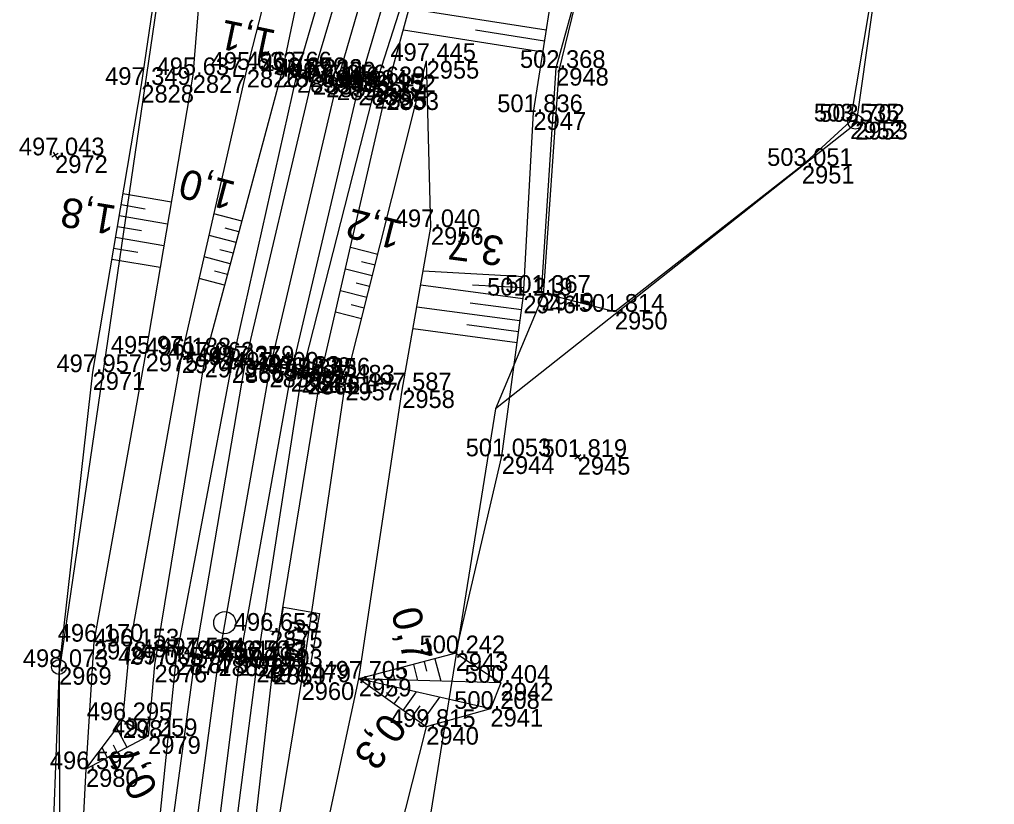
# Model space of a CAD drawing. Extents: x -1234191 to 23050, y -1290331 to -741191.
# Drawn here: x -864895.6 to -864829.5, y -1103193.4 to -1103140.2 of the extents above; entities that cross this region are included whole.
import ezdxf

# ---------------------------------------------------------------- set-up
doc = ezdxf.new("R2010")
doc.units = 0
for name, color, linetype in [('Vrstva 1', 7, 'Continuous'), ('Vrstva 17', 7, 'Continuous'), ('Vrstva 4', 7, 'Continuous'), ('Vrstva 48', 7, 'Continuous'), ('Vrstva 49', 7, 'Continuous'), ('Vrstva 53', 7, 'Continuous'), ('Vrstva 55', 7, 'Continuous'), ('Vrstva 60', 7, 'Continuous'), ('Vrstva 61', 7, 'Continuous'), ('Vrstva 7', 7, 'Continuous')]:
    doc.layers.add(name, color=color, linetype=linetype)

msp = doc.modelspace()

# ---------------------------------------------------------------- linework, layer by layer
at = {"layer": 'Vrstva 1'}
msp.add_lwpolyline([(-864787.36, -1102983.609), (-864800.066, -1102999.573), (-864808.926, -1103011.127), (-864817.494, -1103022.893), (-864825.83, -1103035.148), (-864836.227, -1103052.052), (-864845.733, -1103069.628), (-864853.5, -1103085.902), (-864861.945, -1103106.356), (-864868.475, -1103125.08), (-864874.102, -1103144.427), (-864878.675, -1103163.914), (-864882.14, -1103183.501), (-864883.755, -1103195.656), (-864884.979, -1103207.79), (-864886.147, -1103227.601), (-864886.275, -1103247.702), (-864885.251, -1103267.649), (-864883.95, -1103281.168), (-864883.144, -1103287.68), (-864880.026, -1103307.256), (-864876.201, -1103325.274)], dxfattribs=at)
at = {"layer": 'Vrstva 17'}
for points in [[(-864849.516, -1103120.677), (-864842.424, -1103122.892), (-864836.805, -1103132.266), (-864839.289, -1103147.076)], [(-864860.231, -1103158.704), (-864859.229, -1103143.445), (-864857.666, -1103137.754), (-864853.442, -1103127.847)], [(-864839.289, -1103147.076), (-864842.558, -1103150.09), (-864855.244, -1103159.987), (-864860.231, -1103158.704)]]:
    msp.add_lwpolyline(points, dxfattribs=at)
at = {"layer": 'Vrstva 4'}
for points in [[(-864882.354, -1103308.01), (-864885.646, -1103288.524), (-864887.945, -1103268.2), (-864888.939, -1103247.612), (-864888.863, -1103227.502), (-864887.573, -1103207.551), (-864886.227, -1103195.487), (-864884.991, -1103183.42), (-864881.239, -1103163.613), (-864876.81, -1103143.933), (-864871.15, -1103124.456), (-864864.471, -1103105.586), (-864855.92, -1103084.82)], [(-864881.412, -1103308.225), (-864884.716, -1103287.932), (-864886.737, -1103268.088), (-864887.826, -1103247.706), (-864887.753, -1103227.613), (-864886.598, -1103207.544), (-864885.352, -1103195.457), (-864883.698, -1103183.307), (-864880.334, -1103163.5), (-864875.729, -1103144.048), (-864869.939, -1103124.633), (-864863.577, -1103105.834), (-864855.216, -1103085.296)], [(-864852.293, -1103086.512), (-864860.52, -1103106.692), (-864867.014, -1103125.607), (-864872.65, -1103144.786), (-864877.234, -1103164.197), (-864880.676, -1103183.485), (-864882.214, -1103195.624), (-864883.349, -1103207.147), (-864884.204, -1103227.358), (-864884.683, -1103247.494), (-864883.801, -1103267.447), (-864881.263, -1103287.589), (-864878.32, -1103307.547)], [(-864861.569, -1103115.588), (-864865.503, -1103125.981), (-864871.457, -1103144.556), (-864876.51, -1103164.28), (-864879.49, -1103183.527), (-864880.987, -1103195.061), (-864881.934, -1103207.234), (-864882.999, -1103226.97), (-864883.578, -1103247.16), (-864882.42, -1103266.807), (-864880.658, -1103287.701), (-864877.312, -1103307.344)]]:
    msp.add_lwpolyline(points, dxfattribs=at)
at = {"layer": 'Vrstva 48'}
for p, q in [((-864859.896, -1103140.892), (-864869.194, -1103139.426)), ((-864860.129, -1103142.373), (-864869.594, -1103140.882)), ((-864860.013, -1103141.632), (-864864.703, -1103140.893)), ((-864888.62, -1103151.975), (-864885.334, -1103152.532)), ((-864888.745, -1103152.714), (-864887.102, -1103152.993)), ((-864888.871, -1103153.454), (-864885.585, -1103154.011)), ((-864880.558, -1103153.843), (-864882.44, -1103153.339)), ((-864888.996, -1103154.193), (-864887.353, -1103154.472)), ((-864880.752, -1103154.567), (-864881.679, -1103154.319)), ((-864889.121, -1103154.933), (-864885.835, -1103155.49)), ((-864880.946, -1103155.292), (-864882.773, -1103154.803)), ((-864889.247, -1103155.672), (-864887.603, -1103155.951)), ((-864871.334, -1103156.102), (-864873.188, -1103155.634)), ((-864881.334, -1103156.741), (-864883.107, -1103156.266)), ((-864881.14, -1103156.016), (-864882.04, -1103155.775)), ((-864889.372, -1103156.412), (-864886.085, -1103156.969)), ((-864871.517, -1103156.829), (-864872.437, -1103156.597)), ((-864881.528, -1103157.465), (-864882.401, -1103157.232)), ((-864871.701, -1103157.556), (-864873.526, -1103157.095)), ((-864861.385, -1103157.619), (-864868.25, -1103157.242)), ((-864881.722, -1103158.19), (-864883.441, -1103157.73)), ((-864871.884, -1103158.283), (-864872.79, -1103158.055)), ((-864861.485, -1103159.115), (-864868.417, -1103158.187)), ((-864861.426, -1103158.368), (-864864.904, -1103158.177)), ((-864872.068, -1103159.011), (-864873.864, -1103158.557)), ((-864872.252, -1103159.738), (-864873.143, -1103159.513)), ((-864861.684, -1103160.602), (-864868.677, -1103159.666)), ((-864861.584, -1103159.859), (-864865.066, -1103159.393)), ((-864872.435, -1103160.465), (-864874.203, -1103160.019)), ((-864861.783, -1103161.345), (-864865.295, -1103160.875)), ((-864861.883, -1103162.089), (-864868.937, -1103161.145)), ((-864869.637, -1103184.097), (-864869.522, -1103184.535)), ((-864868.912, -1103183.906), (-864868.626, -1103184.995)), ((-864868.186, -1103183.716), (-864868.015, -1103184.367)), ((-864867.461, -1103183.525), (-864867.063, -1103185.041)), ((-864870.362, -1103184.287), (-864870.188, -1103184.95)), ((-864870.831, -1103186.156), (-864870.296, -1103185.41)), ((-864870.221, -1103186.593), (-864869.863, -1103186.093)), ((-864869.611, -1103187.03), (-864868.712, -1103185.774)), ((-864868.392, -1103187.903), (-864867.127, -1103186.137)), ((-864869.001, -1103187.466), (-864868.46, -1103186.711)), ((-864888.339, -1103189.54), (-864889.03, -1103188.239)), ((-864889.001, -1103189.892), (-864889.264, -1103189.396)), ((-864889.663, -1103190.244), (-864890.025, -1103189.562))]:
    msp.add_line(p, q, dxfattribs=at)
at = {"layer": 'Vrstva 49'}
for p, q in [((-864893.007, -1103149.244), (-864893.431, -1103149.508)), ((-864893.351, -1103149.164), (-864893.087, -1103149.588)), ((-864857.561, -1103169.694), (-864857.971, -1103169.98)), ((-864857.909, -1103169.632), (-864857.623, -1103170.042)), ((-864888.619, -1103187.694), (-864886.908, -1103188.78))]:
    msp.add_line(p, q, dxfattribs=at)
for points in [[(-864864.803, -1103067.405), (-864871.589, -1103080.252), (-864877.953, -1103100.004), (-864884.278, -1103123.532), (-864887.37, -1103144.597)], [(-864860.771, -1103146.446), (-864859.227, -1103136.647), (-864859.673, -1103131.36), (-864860.15, -1103116.234), (-864858.352, -1103111.384)], [(-864881.4, -1103267.503), (-864881.941, -1103247.639), (-864882.029, -1103227.893), (-864880.769, -1103207.859), (-864879.766, -1103195.814), (-864878.419, -1103184.071), (-864875.196, -1103164.313), (-864870.751, -1103145.098), (-864865.503, -1103125.981)], [(-864882.501, -1103131.789), (-864874.728, -1103128.891), (-864877.802, -1103143.548), (-864883.074, -1103163.239), (-864886.477, -1103183.93), (-864886.908, -1103188.78), (-864891.123, -1103191.019)], [(-864880.211, -1103143.569), (-864877.083, -1103131.411), (-864883.251, -1103136.148)], [(-864883.251, -1103136.148), (-864883.881, -1103143.935), (-864887.076, -1103162.832), (-864890.585, -1103182.369)], [(-864873.529, -1103164.795), (-864868.017, -1103142.97)], [(-864869.67, -1103165.315), (-864867.723, -1103154.243), (-864868.017, -1103142.97)], [(-864890.585, -1103182.369), (-864891.123, -1103191.019), (-864888.619, -1103187.694), (-864888.149, -1103182.691), (-864884.632, -1103162.95), (-864880.211, -1103143.569)], [(-864887.37, -1103144.597), (-864890.672, -1103164.084), (-864892.953, -1103184.089), (-864893.347, -1103195.053)], [(-864866.045, -1103183.153), (-864862.914, -1103169.792), (-864861.455, -1103158.891), (-864860.771, -1103146.446)], [(-864879.537, -1103208.174), (-864878.42, -1103196.8), (-864876.496, -1103185.122), (-864873.529, -1103164.795)], [(-864875.766, -1103210.238), (-864874.561, -1103202.321), (-864875.351, -1103197.617), (-864872.614, -1103184.879), (-864869.67, -1103165.315)], [(-864866.045, -1103183.153), (-864872.614, -1103184.879)], [(-864866.045, -1103183.153), (-864862.985, -1103185.16), (-864863.687, -1103186.926), (-864868.043, -1103188.153)], [(-864868.043, -1103188.153), (-864872.614, -1103184.879)], [(-864862.985, -1103185.16), (-864872.614, -1103184.879)], [(-864863.687, -1103186.926), (-864872.614, -1103184.879)], [(-864868.043, -1103188.153), (-864870.394, -1103197.437), (-864869.469, -1103201.58), (-864870.868, -1103210.382), (-864872.988, -1103227.205), (-864874.473, -1103246.752), (-864874.403, -1103267.329), (-864874.951, -1103286.876)], [(-864891.123, -1103191.019), (-864892.283, -1103213.089), (-864889.721, -1103213.023), (-864889.945, -1103227.699), (-864890.061, -1103247.039)]]:
    msp.add_lwpolyline(points, dxfattribs=at)
at = {"layer": 'Vrstva 53'}
for p, q in [((-864838.924, -1103147.055), (-864838.952, -1103147.151)), ((-864892.946, -1103184.039), (-864892.96, -1103184.139))]:
    msp.add_line(p, q, dxfattribs=at)
for points in [[(-864889.03, -1103323.28), (-864892.77, -1103263.78), (-864892.91, -1103184.37), (-864883.42, -1103119.48), (-864874.29, -1103087.16), (-864855.71, -1103052.53), (-864814.57, -1102995.09), (-864799.32, -1102988.77), (-864779.65, -1102957.8), (-864778.43, -1102951.42), (-864757.64, -1102926.36), (-864755.77, -1102924.22), (-864753.95, -1102921.47), (-864728.77, -1102872.58), (-864694.07, -1102830.31)], [(-864750.87, -1102982.07), (-864779.87, -1103011.49), (-864808.83, -1103051.1), (-864846.52, -1103114.38), (-864849.42, -1103120.96), (-864857.98, -1103139.25), (-864859.05, -1103143.62), (-864860.12, -1103158.85), (-864863.34, -1103166.58), (-864871.29, -1103216.08), (-864869.74, -1103303.4), (-864855.1, -1103331.53)]]:
    msp.add_lwpolyline(points, dxfattribs=at)
for centre in [(-864838.938, -1103147.103), (-864892.953, -1103184.089)]:
    msp.add_circle(centre, 0.499, dxfattribs=at)
at = {"layer": 'Vrstva 55'}
msp.add_lwpolyline([(-864677.03, -1102870.08), (-864678.05, -1102872.49), (-864681.46, -1102880.03), (-864685.19, -1102888.26), (-864692.25, -1102903.86), (-864699.08, -1102921.54), (-864702.16, -1102929.53), (-864722.42, -1102960.74), (-864750.87, -1102982.07), (-864779.87, -1103011.49), (-864808.83, -1103051.1), (-864846.52, -1103114.38), (-864836.8, -1103132.5), (-864838.87, -1103147.22), (-864863.34, -1103166.58), (-864871.29, -1103216.08), (-864869.74, -1103303.4), (-864855.1, -1103331.53)], dxfattribs=at)
at = {"layer": 'Vrstva 60'}
for p, q in [((-864868.017, -1103142.97), (-864868.017, -1103142.97)), ((-864880.211, -1103143.569), (-864880.211, -1103143.569)), ((-864877.802, -1103143.548), (-864877.802, -1103143.548)), ((-864859.229, -1103143.445), (-864859.229, -1103143.445)), ((-864883.881, -1103143.935), (-864883.881, -1103143.935)), ((-864876.81, -1103143.933), (-864876.81, -1103143.933)), ((-864875.729, -1103144.048), (-864875.729, -1103144.048)), ((-864874.824, -1103144.23), (-864874.824, -1103144.23)), ((-864874.102, -1103144.427), (-864874.102, -1103144.427)), ((-864887.37, -1103144.597), (-864887.37, -1103144.597)), ((-864872.65, -1103144.786), (-864872.65, -1103144.786)), ((-864871.553, -1103145.012), (-864871.553, -1103145.012)), ((-864871.457, -1103144.556), (-864871.457, -1103144.556)), ((-864870.751, -1103145.098), (-864870.751, -1103145.098)), ((-864860.771, -1103146.446), (-864860.771, -1103146.446)), ((-864839.289, -1103147.076), (-864839.289, -1103147.076)), ((-864838.938, -1103147.103), (-864838.938, -1103147.103)), ((-864893.219, -1103149.376), (-864893.219, -1103149.376)), ((-864842.558, -1103150.09), (-864842.558, -1103150.09)), ((-864867.723, -1103154.243), (-864867.723, -1103154.243)), ((-864861.455, -1103158.891), (-864861.455, -1103158.891)), ((-864860.231, -1103158.704), (-864860.231, -1103158.704)), ((-864855.244, -1103159.987), (-864855.244, -1103159.987)), ((-864887.076, -1103162.832), (-864887.076, -1103162.832)), ((-864884.632, -1103162.95), (-864884.632, -1103162.95)), ((-864883.074, -1103163.239), (-864883.074, -1103163.239)), ((-864881.239, -1103163.613), (-864881.239, -1103163.613)), ((-864880.334, -1103163.5), (-864880.334, -1103163.5)), ((-864890.672, -1103164.084), (-864890.672, -1103164.084)), ((-864878.675, -1103163.914), (-864878.675, -1103163.914)), ((-864877.234, -1103164.197), (-864877.234, -1103164.197)), ((-864876.51, -1103164.28), (-864876.51, -1103164.28)), ((-864875.196, -1103164.313), (-864875.196, -1103164.313)), ((-864876.09, -1103164.396), (-864876.09, -1103164.396)), ((-864873.529, -1103164.795), (-864873.529, -1103164.795)), ((-864869.67, -1103165.315), (-864869.67, -1103165.315)), ((-864862.914, -1103169.792), (-864862.914, -1103169.792)), ((-864857.766, -1103169.837), (-864857.766, -1103169.837)), ((-864878.644, -1103181.625), (-864878.644, -1103181.625)), ((-864890.585, -1103182.369), (-864890.585, -1103182.369)), ((-864888.149, -1103182.691), (-864888.149, -1103182.691)), ((-864884.991, -1103183.42), (-864884.991, -1103183.42)), ((-864883.698, -1103183.307), (-864883.698, -1103183.307)), ((-864880.676, -1103183.485), (-864880.676, -1103183.485)), ((-864866.045, -1103183.153), (-864866.045, -1103183.153)), ((-864892.953, -1103184.089), (-864892.953, -1103184.089)), ((-864886.477, -1103183.93), (-864886.477, -1103183.93)), ((-864882.14, -1103183.501), (-864882.14, -1103183.501)), ((-864879.557, -1103183.929), (-864879.557, -1103183.929)), ((-864879.49, -1103183.527), (-864879.49, -1103183.527)), ((-864878.419, -1103184.071), (-864878.419, -1103184.071)), ((-864876.496, -1103185.122), (-864876.496, -1103185.122)), ((-864872.614, -1103184.879), (-864872.614, -1103184.879)), ((-864862.985, -1103185.16), (-864862.985, -1103185.16)), ((-864863.687, -1103186.926), (-864863.687, -1103186.926)), ((-864888.619, -1103187.694), (-864888.619, -1103187.694)), ((-864886.908, -1103188.78), (-864886.908, -1103188.78)), ((-864868.043, -1103188.153), (-864868.043, -1103188.153)), ((-864891.123, -1103191.019), (-864891.123, -1103191.019))]:
    msp.add_line(p, q, dxfattribs=at)
at = {"layer": 'Vrstva 7'}
for p, q in [((-864871.073, -1103145.152), (-864872.033, -1103144.872)), ((-864871.413, -1103144.532), (-864871.693, -1103145.492)), ((-864875.603, -1103164.51), (-864876.577, -1103164.282)), ((-864875.976, -1103163.909), (-864876.204, -1103164.883)), ((-864878.644, -1103181.625), (-864878.031, -1103181.734)), ((-864879.491, -1103183.433), (-864879.623, -1103184.425)), ((-864879.061, -1103183.995), (-864880.053, -1103183.863))]:
    msp.add_line(p, q, dxfattribs=at)
msp.add_lwpolyline([(-864877.727, -1103180.018), (-864875.282, -1103180.451), (-864875.89, -1103183.885), (-864878.335, -1103183.453)], close=True, dxfattribs=at)
msp.add_circle((-864881.712, -1103181.082), 0.75, dxfattribs=at)

# ---------------------------------------------------------------- texts
at = {"layer": 'Vrstva 48'}
for s, rotation, p in [('1,1', 168.15509, (-864878.139, -1103140.92)), ('1,0', 165.01137, (-864880.867, -1103151.211)), ('1,8', 170.38279, (-864888.98, -1103152.821)), ('1,2', 165.82609, (-864869.536, -1103153.871)), ('3,7', 172.37678, (-864862.682, -1103154.921)), ('0,7', 284.72166, (-864870.446, -1103180.333)), ('0,3', 234.38769, (-864870.865, -1103187.054)), ('0,7', 117.97716, (-864886.182, -1103192.374))]:
    msp.add_text(s, height=2, rotation=rotation, dxfattribs=at).set_placement(p)
at = {"layer": 'Vrstva 60'}
for s, p in [('2955', (-864868.017, -1103144.17)), ('2826', (-864880.211, -1103144.769)), ('2825', (-864877.802, -1103144.748)), ('2948', (-864859.229, -1103144.645)), ('2827', (-864883.881, -1103145.135)), ('2858', (-864876.81, -1103145.133)), ('2857', (-864875.729, -1103145.248)), ('2852', (-864874.824, -1103145.43)), ('2850', (-864874.102, -1103145.627)), ('2828', (-864887.37, -1103145.797)), ('2856', (-864872.65, -1103145.986)), ('2855', (-864871.553, -1103146.212)), ('2854', (-864871.457, -1103145.756)), ('2853', (-864870.751, -1103146.298)), ('2947', (-864860.771, -1103147.646)), ('2952', (-864839.289, -1103148.276)), ('2953', (-864838.938, -1103148.303)), ('2972', (-864893.219, -1103150.576)), ('2951', (-864842.558, -1103151.29)), ('2956', (-864867.723, -1103155.443)), ('2946', (-864861.455, -1103160.091)), ('2949', (-864860.231, -1103159.904)), ('2950', (-864855.244, -1103161.187)), ('2975', (-864887.076, -1103164.032)), ('2974', (-864884.632, -1103164.15)), ('2973', (-864883.074, -1103164.439)), ('2866', (-864881.239, -1103164.813)), ('2865', (-864880.334, -1103164.7)), ('2971', (-864890.672, -1103165.284)), ('2859', (-864878.675, -1103165.114)), ('2864', (-864877.234, -1103165.397)), ('2863', (-864876.51, -1103165.48)), ('2861', (-864875.196, -1103165.513)), ('2862', (-864876.09, -1103165.596)), ('2957', (-864873.529, -1103165.995)), ('2958', (-864869.67, -1103166.515)), ('2944', (-864862.914, -1103170.992)), ('2945', (-864857.766, -1103171.037)), ('2875', (-864878.644, -1103182.825)), ('2978', (-864890.585, -1103183.569)), ('2977', (-864888.149, -1103183.891)), ('2874', (-864884.991, -1103184.62)), ('2873', (-864883.698, -1103184.507)), ('2867', (-864882.14, -1103184.701)), ('2872', (-864880.676, -1103184.685)), ('2943', (-864866.045, -1103184.353)), ('2969', (-864892.953, -1103185.289)), ('2976', (-864886.477, -1103185.13)), ('2870', (-864879.557, -1103185.129)), ('2871', (-864879.49, -1103184.727)), ('2869', (-864878.419, -1103185.271)), ('2960', (-864876.496, -1103186.322)), ('2959', (-864872.614, -1103186.079)), ('2942', (-864862.985, -1103186.36)), ('2941', (-864863.687, -1103188.126)), ('2981', (-864888.619, -1103188.894)), ('2979', (-864886.908, -1103189.98)), ('2940', (-864868.043, -1103189.353)), ('2980', (-864891.123, -1103192.219))]:
    msp.add_text(s, height=1.2, dxfattribs=at).set_placement(p)
at = {"layer": 'Vrstva 61'}
for s, p in [('497.445', (-864870.473, -1103142.97)), ('495.633', (-864882.663, -1103143.569)), ('496.766', (-864880.254, -1103143.548)), ('502.368', (-864861.683, -1103143.445)), ('495.637', (-864886.333, -1103143.935)), ('496.850', (-864879.261, -1103143.933)), ('497.232', (-864878.177, -1103144.048)), ('497.390', (-864877.275, -1103144.23)), ('497.349', (-864889.824, -1103144.597)), ('497.256', (-864876.554, -1103144.427)), ('496.984', (-864875.101, -1103144.786)), ('497.195', (-864874.009, -1103145.012)), ('496.639', (-864873.911, -1103144.556)), ('496.152', (-864873.199, -1103145.098)), ('501.836', (-864863.223, -1103146.446)), ('503.535', (-864841.745, -1103147.076)), ('503.702', (-864841.386, -1103147.103)), ('497.043', (-864895.671, -1103149.376)), ('503.051', (-864844.915, -1103150.09)), ('497.040', (-864870.174, -1103154.243)), ('501.219', (-864863.909, -1103158.891)), ('501.367', (-864862.683, -1103158.704)), ('501.814', (-864857.695, -1103159.987)), ('495.971', (-864889.433, -1103162.832)), ('496.188', (-864887.086, -1103162.95)), ('497.062', (-864885.522, -1103163.239)), ('497.379', (-864882.788, -1103163.5)), ('497.957', (-864893.124, -1103164.084)), ('497.035', (-864883.695, -1103163.613)), ('497.409', (-864881.129, -1103163.914)), ('497.123', (-864879.686, -1103164.197)), ('496.838', (-864878.964, -1103164.28)), ('497.343', (-864878.542, -1103164.396)), ('496.356', (-864877.648, -1103164.313)), ('497.483', (-864875.981, -1103164.795)), ('497.587', (-864872.122, -1103165.315)), ('501.053', (-864865.366, -1103169.792)), ('501.819', (-864860.22, -1103169.837)), ('496.653', (-864881.096, -1103181.625)), ('496.170', (-864893.036, -1103182.369)), ('496.153', (-864890.601, -1103182.691)), ('497.524', (-864886.149, -1103183.307)), ('500.242', (-864868.493, -1103183.153)), ('497.005', (-864888.933, -1103183.93)), ('497.142', (-864887.439, -1103183.42)), ('497.531', (-864884.497, -1103183.501)), ('497.250', (-864883.127, -1103183.485)), ('497.494', (-864882.008, -1103183.929)), ('496.913', (-864881.942, -1103183.527)), ('498.073', (-864895.405, -1103184.089)), ('496.603', (-864880.871, -1103184.071)), ('497.479', (-864878.95, -1103185.122)), ('497.705', (-864875.07, -1103184.879)), ('500.404', (-864865.436, -1103185.16)), ('500.208', (-864866.141, -1103186.926)), ('496.295', (-864891.075, -1103187.694)), ('499.815', (-864870.499, -1103188.153)), ('497.259', (-864889.362, -1103188.78)), ('496.592', (-864893.571, -1103191.019))]:
    msp.add_text(s, height=1.2, dxfattribs=at).set_placement(p)
at = {"layer": 'Vrstva 7'}
msp.add_text('KM', height=1.2469, rotation=259.96799, dxfattribs=at).set_placement((-864877.244, -1103180.84))

doc.saveas('drawing.dxf')
